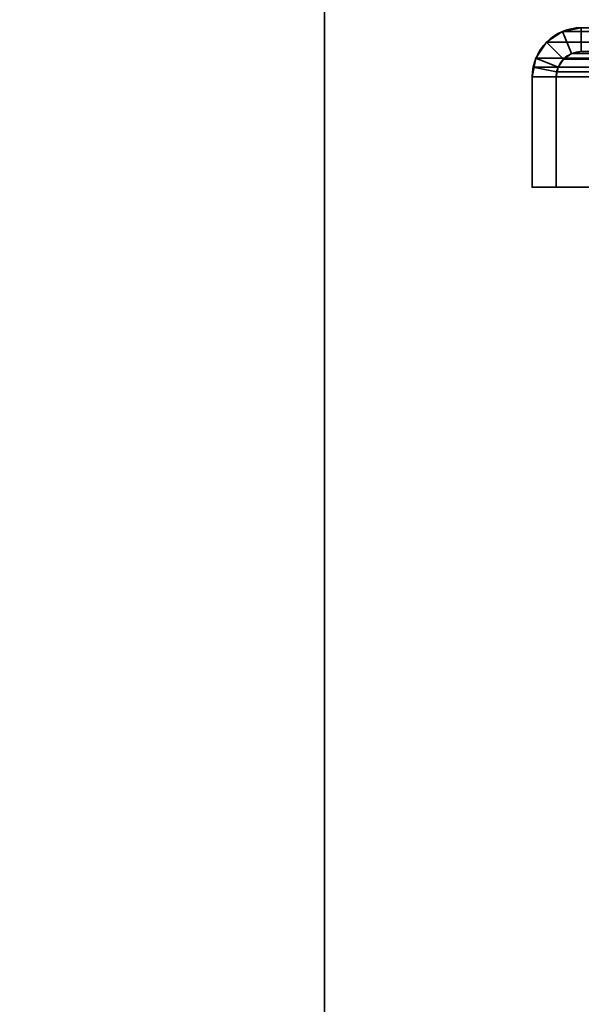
# Model space of a CAD drawing. Header units: millimetres. Extents: x -603 to 3703, y -120 to 193.
# Tile 347 of 656: x 953 to 989, y 19 to 80. Entities that reach past the tile are written whole.
import ezdxf

# ---------------------------------------------------------------- set-up
doc = ezdxf.new("R2010")
doc.units = ezdxf.units.MM
doc.layers.add('152', color=7, linetype='Continuous', true_color=0xffffff)

# ---------------------------------------------------------------- blocks, each defined once
blk = doc.blocks.new('UG_SURFACE_002')
at = {"layer": '152', "color": 252, "linetype": 'Continuous', "lineweight": 35}
for points in [[(2177.5, -35, 2213), (2177.5, 174.4, 2213), (822.5, 174.4, 2213), (822.5, -35, 2213)], [(822.5, -35, -7), (822.5, 174.4, -7), (972.5, 174.4, -7), (972.5, -35, -7)], [(972.5, -35, -7), (972.5, 174.4, -7), (972.5, 174.4, 2063), (972.5, -35, 2063)], [(972.5, -35, 2063), (972.5, 174.4, 2063), (2027.5, 174.4, 2063), (2027.5, -35, 2063)]]:
    blk.add_3dface(points, dxfattribs=at)
blk = doc.blocks.new('UG_SURFACE_087')
at = {"layer": '152', "color": 252, "linetype": 'Continuous', "lineweight": 35}
for points in [[(987.401, 79.766, 2046.099), (987.401, 79.766, -7), (986.402, 79.098, -7), (986.402, 79.098, 2047.098)], [(987.401, 79.766, 2046.099), (986.402, 79.098, 2047.098), (987.463, 78.037, 2046.037), (987.975, 78.38, 2045.525)], [(987.975, 78.38, -7), (987.463, 78.037, -7), (986.402, 79.098, -7), (987.401, 79.766, -7)], [(988.58, 80, 2044.92), (988.58, 80, -7), (987.401, 79.766, -7), (987.401, 79.766, 2046.099)], [(988.58, 80, 2044.92), (987.401, 79.766, 2046.099), (987.975, 78.38, 2045.525), (988.58, 78.5, 2044.92)], [(988.58, 78.5, -7), (987.975, 78.38, -7), (987.401, 79.766, -7), (988.58, 80, -7)], [(1009.42, 80, 2024.08), (1009.42, 80, -7), (988.58, 80, -7), (988.58, 80, 2044.92)], [(1009.42, 80, 2024.08), (988.58, 80, 2044.92), (988.58, 78.5, 2044.92), (1009.42, 78.5, 2024.08)], [(1009.42, 78.5, -7), (988.58, 78.5, -7), (988.58, 80, -7), (1009.42, 80, -7)], [(986.402, 79.098, 2047.098), (986.402, 79.098, -7), (985.734, 78.099, -7), (985.734, 78.099, 2047.765)], [(987.12, 77.525, 2046.38), (987.463, 78.037, 2046.037), (986.402, 79.098, 2047.098), (985.734, 78.099, 2047.765)], [(987.463, 78.037, -7), (987.12, 77.525, -7), (985.734, 78.099, -7), (986.402, 79.098, -7)], [(987.463, 78.037, 2046.037), (987.463, 78.037, -7), (987.975, 78.38, -7), (987.975, 78.38, 2045.525)], [(987.975, 78.38, 2045.525), (987.975, 78.38, -7), (988.58, 78.5, -7), (988.58, 78.5, 2044.92)], [(1009.42, 78.5, 2024.08), (988.58, 78.5, 2044.92), (988.58, 78.5, -7), (1009.42, 78.5, -7)], [(985.5, 76.92, -7), (985.559, 77.521, 2047.941), (985.734, 78.099, 2047.765)], [(985.734, 78.099, 2047.765), (985.734, 78.099, -7), (985.5, 76.92, -7)], [(985.5, 76.92, -7), (985.734, 78.099, -7), (987.12, 77.525, -7), (987, 76.92, -7)], [(987.03, 77.228, 2046.47), (987.12, 77.525, 2046.38), (985.734, 78.099, 2047.765), (985.559, 77.521, 2047.941)], [(987.12, 77.525, 2046.38), (987.12, 77.525, -7), (987.463, 78.037, -7), (987.463, 78.037, 2046.037)], [(985.5, 76.92, -7), (985.5, 76.92, 2048), (985.559, 77.521, 2047.941)], [(987, 76.92, 2046.5), (987.03, 77.228, 2046.47), (985.559, 77.521, 2047.941), (985.5, 76.92, 2048)], [(987, 76.92, -7), (987.12, 77.525, -7), (987.12, 77.525, 2046.38)], [(987.12, 77.525, 2046.38), (987.03, 77.228, 2046.47), (987, 76.92, -7)], [(987.03, 77.228, 2046.47), (987, 76.92, 2046.5), (987, 76.92, -7)], [(985.5, 76.92, 2048), (985.5, 76.92, -7), (985.5, 70, -7), (985.5, 70, 2048)], [(985.5, 76.92, 2048), (985.5, 70, 2048), (987, 70, 2046.5), (987, 76.92, 2046.5)], [(987, 76.92, -7), (987, 70, -7), (985.5, 70, -7), (985.5, 76.92, -7)], [(987, 76.92, 2046.5), (987, 70, 2046.5), (987, 70, -7), (987, 76.92, -7)], [(987, 70, 2046.5), (985.5, 70, 2048), (985.5, 70, -7), (987, 70, -7)]]:
    blk.add_3dface(points, dxfattribs=at)
blk = doc.blocks.new('UG_SURFACE_088')
at = {"layer": '152', "color": 252, "linetype": 'Continuous', "lineweight": 35}
for points in [[(987.401, 79.766, 2046.099), (987.401, 79.766, -7), (986.402, 79.098, -7), (986.402, 79.098, 2047.098)], [(987.401, 79.766, 2046.099), (986.402, 79.098, 2047.098), (987.463, 78.037, 2046.037), (987.975, 78.38, 2045.525)], [(987.975, 78.38, -7), (987.463, 78.037, -7), (986.402, 79.098, -7), (987.401, 79.766, -7)], [(988.58, 80, 2044.92), (988.58, 80, -7), (987.401, 79.766, -7), (987.401, 79.766, 2046.099)], [(988.58, 80, 2044.92), (987.401, 79.766, 2046.099), (987.975, 78.38, 2045.525), (988.58, 78.5, 2044.92)], [(988.58, 78.5, -7), (987.975, 78.38, -7), (987.401, 79.766, -7), (988.58, 80, -7)], [(1009.42, 80, 2024.08), (1009.42, 80, -7), (988.58, 80, -7), (988.58, 80, 2044.92)], [(1009.42, 80, 2024.08), (988.58, 80, 2044.92), (988.58, 78.5, 2044.92), (1009.42, 78.5, 2024.08)], [(1009.42, 78.5, -7), (988.58, 78.5, -7), (988.58, 80, -7), (1009.42, 80, -7)], [(986.402, 79.098, 2047.098), (986.402, 79.098, -7), (985.734, 78.099, -7), (985.734, 78.099, 2047.765)], [(987.12, 77.525, 2046.38), (987.463, 78.037, 2046.037), (986.402, 79.098, 2047.098), (985.734, 78.099, 2047.765)], [(987.463, 78.037, -7), (987.12, 77.525, -7), (985.734, 78.099, -7), (986.402, 79.098, -7)], [(987.463, 78.037, 2046.037), (987.463, 78.037, -7), (987.975, 78.38, -7), (987.975, 78.38, 2045.525)], [(987.975, 78.38, 2045.525), (987.975, 78.38, -7), (988.58, 78.5, -7), (988.58, 78.5, 2044.92)], [(1009.42, 78.5, 2024.08), (988.58, 78.5, 2044.92), (988.58, 78.5, -7), (1009.42, 78.5, -7)], [(985.5, 76.92, -7), (985.559, 77.521, 2047.941), (985.734, 78.099, 2047.765)], [(985.734, 78.099, 2047.765), (985.734, 78.099, -7), (985.5, 76.92, -7)], [(985.5, 76.92, -7), (985.734, 78.099, -7), (987.12, 77.525, -7), (987, 76.92, -7)], [(987.03, 77.228, 2046.47), (987.12, 77.525, 2046.38), (985.734, 78.099, 2047.765), (985.559, 77.521, 2047.941)], [(987.12, 77.525, 2046.38), (987.12, 77.525, -7), (987.463, 78.037, -7), (987.463, 78.037, 2046.037)], [(985.5, 76.92, -7), (985.5, 76.92, 2048), (985.559, 77.521, 2047.941)], [(987, 76.92, 2046.5), (987.03, 77.228, 2046.47), (985.559, 77.521, 2047.941), (985.5, 76.92, 2048)], [(987, 76.92, -7), (987.12, 77.525, -7), (987.12, 77.525, 2046.38)], [(987.12, 77.525, 2046.38), (987.03, 77.228, 2046.47), (987, 76.92, -7)], [(987.03, 77.228, 2046.47), (987, 76.92, 2046.5), (987, 76.92, -7)], [(985.5, 76.92, 2048), (985.5, 76.92, -7), (985.5, 70, -7), (985.5, 70, 2048)], [(985.5, 76.92, 2048), (985.5, 70, 2048), (987, 70, 2046.5), (987, 76.92, 2046.5)], [(987, 76.92, -7), (987, 70, -7), (985.5, 70, -7), (985.5, 76.92, -7)], [(987, 76.92, 2046.5), (987, 70, 2046.5), (987, 70, -7), (987, 76.92, -7)], [(987, 70, 2046.5), (985.5, 70, 2048), (985.5, 70, -7), (987, 70, -7)]]:
    blk.add_3dface(points, dxfattribs=at)
blk = doc.blocks.new('UG_SURFACE_089')
at = {"layer": '152', "color": 252, "linetype": 'Continuous', "lineweight": 35}
for points in [[(987.975, 78.38, 2045.525), (987.463, 78.037, 2046.037), (986.402, 79.098, 2047.098), (987.401, 79.766, 2046.099)], [(2012.599, 79.766, 2046.099), (987.401, 79.766, 2046.099), (986.402, 79.098, 2047.098), (2013.598, 79.098, 2047.098)], [(988.58, 78.5, 2044.92), (987.975, 78.38, 2045.525), (987.401, 79.766, 2046.099), (988.58, 80, 2044.92)], [(2011.42, 80, 2044.92), (988.58, 80, 2044.92), (987.401, 79.766, 2046.099), (2012.599, 79.766, 2046.099)], [(988.58, 80, 2044.92), (1009.42, 80, 2024.08), (1009.42, 78.5, 2024.08), (988.58, 78.5, 2044.92)], [(1009.42, 80, 2024.08), (988.58, 80, 2044.92), (2011.42, 80, 2044.92), (1990.58, 80, 2024.08)], [(985.734, 78.099, 2047.765), (986.402, 79.098, 2047.098), (987.463, 78.037, 2046.037), (987.12, 77.525, 2046.38)], [(2013.598, 79.098, 2047.098), (986.402, 79.098, 2047.098), (985.734, 78.099, 2047.765), (2014.266, 78.099, 2047.765)], [(2012.537, 78.037, 2046.037), (987.463, 78.037, 2046.037), (987.975, 78.38, 2045.525), (2012.025, 78.38, 2045.525)], [(2012.025, 78.38, 2045.525), (987.975, 78.38, 2045.525), (988.58, 78.5, 2044.92), (2011.42, 78.5, 2044.92)], [(1009.42, 78.5, 2024.08), (1990.58, 78.5, 2024.08), (2011.42, 78.5, 2044.92), (988.58, 78.5, 2044.92)], [(985.559, 77.521, 2047.941), (985.734, 78.099, 2047.765), (987.12, 77.525, 2046.38), (987.03, 77.228, 2046.47)], [(2014.441, 77.521, 2047.941), (2014.266, 78.099, 2047.765), (985.734, 78.099, 2047.765), (985.559, 77.521, 2047.941)], [(2012.88, 77.525, 2046.38), (987.12, 77.525, 2046.38), (987.463, 78.037, 2046.037), (2012.537, 78.037, 2046.037)], [(985.5, 76.92, 2048), (985.559, 77.521, 2047.941), (987.03, 77.228, 2046.47), (987, 76.92, 2046.5)], [(985.559, 77.521, 2047.941), (985.5, 76.92, 2048), (2014.5, 76.92, 2048)], [(985.559, 77.521, 2047.941), (2014.5, 76.92, 2048), (2014.441, 77.521, 2047.941)], [(2012.97, 77.228, 2046.47), (987, 76.92, 2046.5), (987.03, 77.228, 2046.47)], [(2012.97, 77.228, 2046.47), (2013, 76.92, 2046.5), (987, 76.92, 2046.5)], [(987.03, 77.228, 2046.47), (987.12, 77.525, 2046.38), (2012.88, 77.525, 2046.38), (2012.97, 77.228, 2046.47)], [(987, 76.92, 2046.5), (987, 70, 2046.5), (985.5, 70, 2048), (985.5, 76.92, 2048)], [(985.5, 76.92, 2048), (985.5, 70, 2048), (2014.5, 70, 2048), (2014.5, 76.92, 2048)], [(987, 76.92, 2046.5), (2013, 76.92, 2046.5), (2013, 70, 2046.5), (987, 70, 2046.5)], [(987, 70, 2046.5), (2013, 70, 2046.5), (2014.5, 70, 2048), (985.5, 70, 2048)]]:
    blk.add_3dface(points, dxfattribs=at)

msp = doc.modelspace()

# ---------------------------------------------------------------- linework, layer by layer
at = {"layer": '152', "color": 252, "linetype": 'Continuous', "lineweight": -3, "true_color": 0x939598}
for p, q in [((972.5, -35, 2063), (972.5, 174.4, 2063)), ((972.5, 174.4, -7), (972.5, -35, -7)), ((988.58, 80, 2044.92), (988.58, 80, -7)), ((988.58, 80, -7), (1009.42, 80, -7)), ((988.58, 80, 2044.92), (988.58, 80, -7)), ((988.58, 80, -7), (1009.42, 80, -7)), ((1009.42, 80, 2024.08), (988.58, 80, 2044.92)), ((1009.42, 80, 2024.08), (988.58, 80, 2044.92)), ((988.58, 78.5, 2044.92), (988.58, 78.5, -7)), ((988.58, 78.5, -7), (1009.42, 78.5, -7)), ((988.58, 78.5, 2044.92), (988.58, 78.5, -7)), ((988.58, 78.5, -7), (1009.42, 78.5, -7)), ((1009.42, 78.5, 2024.08), (988.58, 78.5, 2044.92)), ((1009.42, 78.5, 2024.08), (988.58, 78.5, 2044.92)), ((2014.5, 76.92, 2048), (985.5, 76.92, 2048)), ((985.5, 76.92, 2048), (985.5, 70, 2048)), ((985.5, 76.92, 2048), (985.5, 70, 2048)), ((985.5, 76.92, 2048), (985.5, 76.92, -7)), ((985.5, 70, -7), (985.5, 76.92, -7)), ((985.5, 76.92, 2048), (985.5, 70, 2048)), ((985.5, 76.92, 2048), (985.5, 76.92, -7)), ((985.5, 70, -7), (985.5, 76.92, -7)), ((987, 76.92, 2046.5), (987, 76.92, -7)), ((987, 76.92, 2046.5), (987, 76.92, -7)), ((987, 76.92, 2046.5), (987, 70, 2046.5)), ((987, 70, -7), (987, 76.92, -7)), ((987, 70, -7), (987, 76.92, -7)), ((2013, 76.92, 2046.5), (987, 76.92, 2046.5)), ((987, 76.92, 2046.5), (987, 70, 2046.5)), ((987, 76.92, 2046.5), (987, 70, 2046.5)), ((987, 70, 2046.5), (985.5, 70, 2048)), ((2014.5, 70, 2048), (985.5, 70, 2048)), ((987, 70, 2046.5), (985.5, 70, 2048)), ((987, 70, 2046.5), (985.5, 70, 2048)), ((985.5, 70, -7), (987, 70, -7)), ((985.5, 70, -7), (987, 70, -7)), ((985.5, 70, 2048), (985.5, 70, -7)), ((985.5, 70, 2048), (985.5, 70, -7)), ((2013, 70, 2046.5), (987, 70, 2046.5)), ((987, 70, 2046.5), (987, 70, -7)), ((987, 70, 2046.5), (987, 70, -7))]:
    msp.add_line(p, q, dxfattribs=at)
at = {"layer": '152', "color": 252, "linetype": 'Continuous', "lineweight": -3, "true_color": 0x939598, "extrusion": (0, 0, -1)}
for radius in [3.08, 3.08, 1.58, 1.58]:
    msp.add_arc((-988.58, 76.92, 7), radius, 0, 90, dxfattribs=at)
at = {"layer": '152', "color": 252, "linetype": 'Continuous', "lineweight": -3, "true_color": 0x939598, "extrusion": (0.707107, 6.12323e-17, 0.707107)}
for major_axis in [(-3.08, 0, 3.08), (-3.08, 0, 3.08), (-3.08, 0, 3.08), (-1.58, 0, 1.58), (-1.58, 0, 1.58), (-1.58, 0, 1.58)]:
    msp.add_ellipse((988.58, 76.92, 2044.92), major_axis=major_axis, ratio=0.707107, start_param=4.712389, end_param=6.283185, dxfattribs=at)

# ---------------------------------------------------------------- block references
at = {"layer": '152', "color": 252, "linetype": 'Continuous', "lineweight": -3, "true_color": 0x939598}
for name in ['UG_SURFACE_002', 'UG_SURFACE_087', 'UG_SURFACE_088', 'UG_SURFACE_089']:
    msp.add_blockref(name, (0, 0), dxfattribs=at)

doc.saveas('drawing.dxf')
